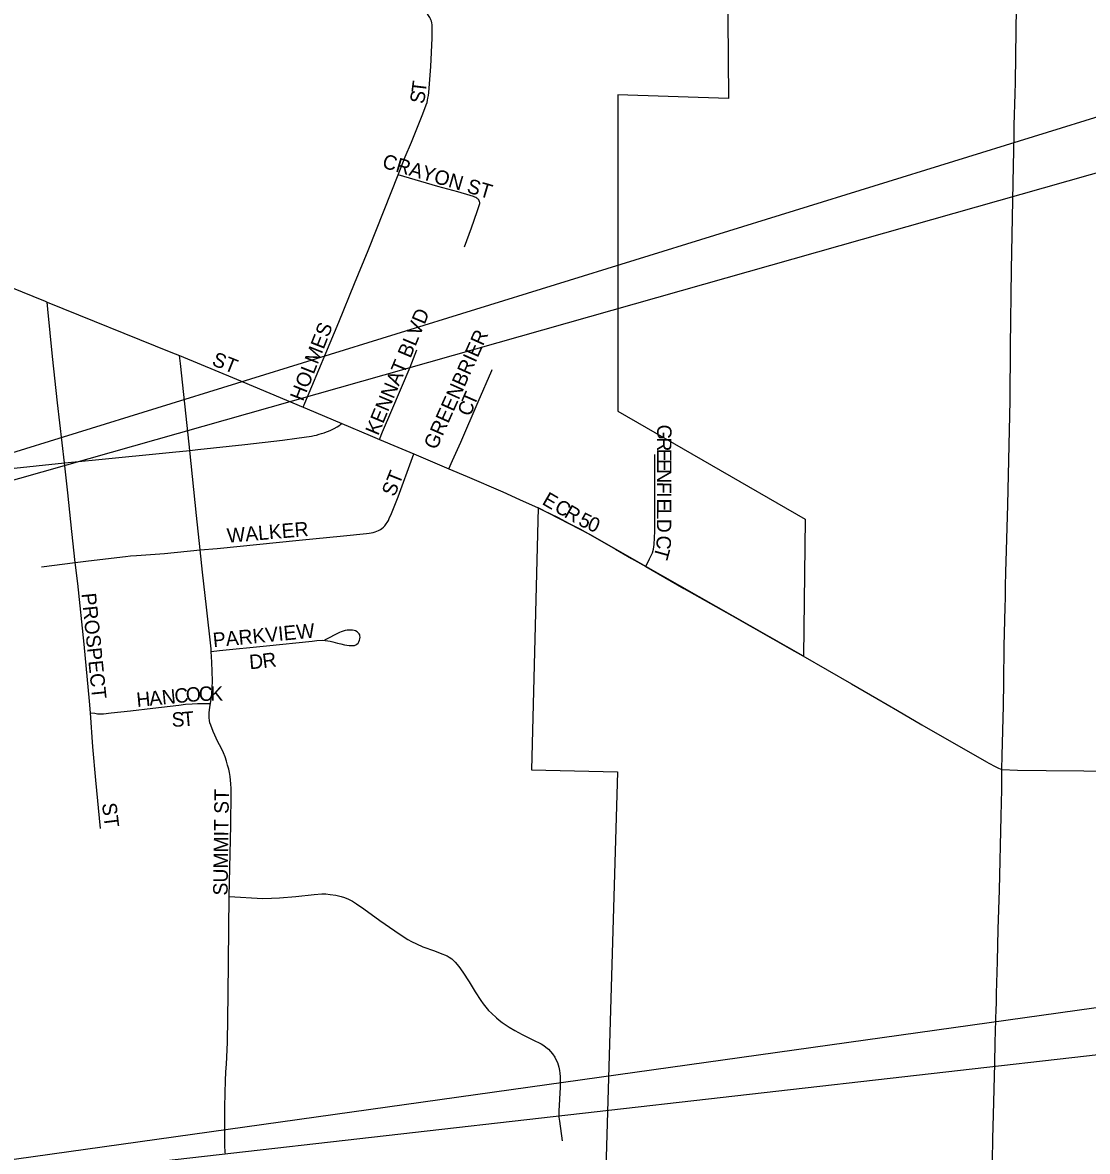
# Model space of a CAD drawing. Extents: x 1772825 to 1773716, y 1138558 to 1139032.
# Drawn here: x 1773367.01 to 1773380.95, y 1138861.97 to 1138876.75 of the extents above; entities that cross this region are included whole.
import ezdxf

# ---------------------------------------------------------------- set-up
doc = ezdxf.new("R2010")
doc.units = 0
for name, color, linetype in [('GM_X_City_Street', 7, 'Continuous'), ('GM_X_City_Street_Text', 7, 'Continuous'), ('GM_X_Corporation', 7, 'Continuous'), ('GM_X_County_Road', 7, 'Continuous'), ('SH_Text', 7, 'Continuous')]:
    doc.layers.add(name, color=color, linetype=linetype)

msp = doc.modelspace()

# ---------------------------------------------------------------- linework, layer by layer
at = {"layer": 'GM_X_City_Street'}
for points in [[(1773371.927, 1138874.754), (1773372.017, 1138874.99), (1773372.098, 1138875.182), (1773372.247, 1138875.551), (1773372.293, 1138875.669), (1773372.304, 1138875.7), (1773372.311, 1138875.732), (1773372.316, 1138875.756), (1773372.322, 1138875.791), (1773372.326, 1138875.83), (1773372.353, 1138876.171), (1773372.372, 1138876.544), (1773372.372, 1138876.663), (1773372.37, 1138876.695), (1773372.369, 1138876.719), (1773372.365, 1138876.742), (1773372.36, 1138876.765), (1773372.355, 1138876.781), (1773372.349, 1138876.797), (1773372.34, 1138876.814), (1773372.333, 1138876.827), (1773372.315, 1138876.852), (1773372.288, 1138876.878), (1773372.273, 1138876.891)], [(1773363.024, 1138874.82), (1773363.143, 1138874.774), (1773364.308, 1138874.309), (1773366.096, 1138873.588), (1773367.304, 1138873.099), (1773367.332, 1138873.088)], [(1773370.684, 1138871.711), (1773370.706, 1138871.762), (1773370.98, 1138872.42), (1773371.148, 1138872.825), (1773371.353, 1138873.332), (1773371.531, 1138873.764), (1773371.741, 1138874.292), (1773371.927, 1138874.754)], [(1773372.795, 1138873.809), (1773372.885, 1138874.06), (1773372.961, 1138874.273), (1773372.979, 1138874.326), (1773372.987, 1138874.351), (1773372.991, 1138874.366), (1773372.993, 1138874.378), (1773372.993, 1138874.39), (1773372.991, 1138874.401), (1773372.986, 1138874.413), (1773372.98, 1138874.424), (1773372.973, 1138874.433), (1773372.963, 1138874.441), (1773372.954, 1138874.448), (1773372.941, 1138874.457), (1773372.93, 1138874.462), (1773372.91, 1138874.471), (1773372.87, 1138874.484), (1773372.705, 1138874.53), (1773372.445, 1138874.6), (1773371.927, 1138874.754)], [(1773367.558, 1138870.982), (1773367.468, 1138871.768), (1773367.403, 1138872.375), (1773367.341, 1138872.995), (1773367.332, 1138873.088)], [(1773367.332, 1138873.088), (1773368.951, 1138872.433), (1773369.064, 1138872.386)], [(1773369.198, 1138871.146), (1773369.19, 1138871.225), (1773369.075, 1138872.283), (1773369.064, 1138872.386)], [(1773369.064, 1138872.386), (1773369.808, 1138872.076), (1773370.684, 1138871.711)], [(1773371.68, 1138871.29), (1773371.721, 1138871.387), (1773371.842, 1138871.674), (1773372.084, 1138872.236), (1773372.172, 1138872.462)], [(1773372.588, 1138870.902), (1773372.638, 1138871.015), (1773372.744, 1138871.254), (1773372.972, 1138871.78), (1773373.151, 1138872.192), (1773373.156, 1138872.204)], [(1773370.684, 1138871.711), (1773370.736, 1138871.689), (1773371.187, 1138871.497)], [(1773369.198, 1138871.146), (1773369.305, 1138871.157), (1773369.921, 1138871.223), (1773370.412, 1138871.281), (1773370.6, 1138871.305), (1773370.793, 1138871.332), (1773370.825, 1138871.339), (1773370.856, 1138871.346), (1773370.892, 1138871.356), (1773370.921, 1138871.365), (1773370.958, 1138871.377), (1773370.986, 1138871.387), (1773371.014, 1138871.398), (1773371.046, 1138871.412), (1773371.087, 1138871.432), (1773371.128, 1138871.453), (1773371.161, 1138871.475), (1773371.177, 1138871.487), (1773371.187, 1138871.497)], [(1773371.187, 1138871.497), (1773371.561, 1138871.34), (1773371.68, 1138871.29)], [(1773371.68, 1138871.29), (1773371.922, 1138871.188), (1773372.131, 1138871.099)], [(1773367.558, 1138870.982), (1773367.608, 1138870.988), (1773367.966, 1138871.023), (1773368.971, 1138871.124), (1773369.198, 1138871.146)], [(1773369.335, 1138869.842), (1773369.286, 1138870.293), (1773369.198, 1138871.146)], [(1773369.335, 1138869.842), (1773369.555, 1138869.863), (1773370.631, 1138869.972), (1773371.21, 1138870.028), (1773371.513, 1138870.059), (1773371.544, 1138870.064), (1773371.572, 1138870.068), (1773371.599, 1138870.072), (1773371.624, 1138870.078), (1773371.646, 1138870.087), (1773371.67, 1138870.097), (1773371.694, 1138870.111), (1773371.712, 1138870.124), (1773371.732, 1138870.141), (1773371.751, 1138870.16), (1773371.77, 1138870.182), (1773371.782, 1138870.203), (1773371.797, 1138870.226), (1773371.809, 1138870.254), (1773371.837, 1138870.318), (1773371.924, 1138870.538), (1773372.113, 1138871.051), (1773372.131, 1138871.099)], [(1773372.131, 1138871.099), (1773372.588, 1138870.902)], [(1773375.165, 1138869.624), (1773375.215, 1138869.726), (1773375.253, 1138869.805), (1773375.267, 1138869.852), (1773375.275, 1138869.913), (1773375.284, 1138870.086), (1773375.285, 1138870.422), (1773375.284, 1138870.757), (1773375.286, 1138871.092)], [(1773361.288, 1138870.314), (1773361.501, 1138870.338), (1773362.057, 1138870.395), (1773362.759, 1138870.468), (1773363.28, 1138870.524), (1773364.391, 1138870.645), (1773365.051, 1138870.715), (1773365.628, 1138870.775), (1773366.046, 1138870.821), (1773366.444, 1138870.864), (1773367.558, 1138870.982)], [(1773367.7, 1138869.679), (1773367.653, 1138870.084), (1773367.602, 1138870.589), (1773367.567, 1138870.904), (1773367.558, 1138870.982)], [(1773372.588, 1138870.902), (1773372.827, 1138870.802), (1773373.296, 1138870.601), (1773373.512, 1138870.504), (1773373.759, 1138870.392)], [(1773373.759, 1138870.392), (1773373.827, 1138870.36), (1773374.018, 1138870.265), (1773374.162, 1138870.19), (1773374.302, 1138870.117), (1773374.444, 1138870.039), (1773374.588, 1138869.959), (1773374.768, 1138869.853)], [(1773367.7, 1138869.679), (1773367.84, 1138869.697), (1773368.242, 1138869.744), (1773368.355, 1138869.758), (1773368.422, 1138869.764), (1773368.499, 1138869.769), (1773368.866, 1138869.797), (1773369.335, 1138869.842)], [(1773369.48, 1138868.513), (1773369.478, 1138868.546), (1773369.415, 1138869.092), (1773369.366, 1138869.553), (1773369.335, 1138869.842)], [(1773367.257, 1138869.622), (1773367.7, 1138869.679)], [(1773367.9, 1138867.71), (1773367.888, 1138867.863), (1773367.816, 1138868.61), (1773367.732, 1138869.405), (1773367.7, 1138869.679)], [(1773369.48, 1138868.513), (1773369.586, 1138868.524), (1773370.201, 1138868.587), (1773370.8, 1138868.649), (1773370.859, 1138868.655), (1773370.935, 1138868.659), (1773370.971, 1138868.658), (1773371.004, 1138868.654), (1773371.034, 1138868.649), (1773371.07, 1138868.64), (1773371.131, 1138868.621), (1773371.175, 1138868.612), (1773371.222, 1138868.602), (1773371.286, 1138868.59), (1773371.31, 1138868.589), (1773371.333, 1138868.59), (1773371.354, 1138868.593), (1773371.37, 1138868.598), (1773371.386, 1138868.607), (1773371.401, 1138868.622), (1773371.411, 1138868.639), (1773371.42, 1138868.661), (1773371.425, 1138868.679), (1773371.428, 1138868.701), (1773371.426, 1138868.718), (1773371.422, 1138868.731), (1773371.414, 1138868.744), (1773371.404, 1138868.756), (1773371.388, 1138868.769), (1773371.368, 1138868.781), (1773371.349, 1138868.788), (1773371.33, 1138868.793), (1773371.305, 1138868.794), (1773371.282, 1138868.793), (1773371.26, 1138868.791), (1773371.232, 1138868.786), (1773371.207, 1138868.779), (1773371.179, 1138868.77), (1773371.157, 1138868.761), (1773370.96, 1138868.663)], [(1773369.469, 1138867.831), (1773369.475, 1138867.864), (1773369.484, 1138867.909), (1773369.489, 1138867.965), (1773369.492, 1138868.033), (1773369.495, 1138868.128), (1773369.488, 1138868.372), (1773369.48, 1138868.513)], [(1773367.9, 1138867.71), (1773367.956, 1138867.703), (1773367.992, 1138867.698), (1773368.03, 1138867.696), (1773368.068, 1138867.698), (1773368.171, 1138867.709), (1773368.421, 1138867.737), (1773368.714, 1138867.772), (1773369.053, 1138867.812), (1773369.142, 1138867.821), (1773369.229, 1138867.828), (1773369.298, 1138867.831), (1773369.361, 1138867.831), (1773369.469, 1138867.831)], [(1773369.715, 1138865.303), (1773369.734, 1138866.238), (1773369.736, 1138866.387), (1773369.739, 1138866.511), (1773369.741, 1138866.647), (1773369.739, 1138866.72), (1773369.736, 1138866.781), (1773369.732, 1138866.828), (1773369.726, 1138866.878), (1773369.717, 1138866.927), (1773369.708, 1138866.972), (1773369.694, 1138867.024), (1773369.678, 1138867.077), (1773369.66, 1138867.133), (1773369.638, 1138867.188), (1773369.607, 1138867.251), (1773369.566, 1138867.329), (1773369.505, 1138867.464), (1773369.472, 1138867.549), (1773369.462, 1138867.577), (1773369.456, 1138867.61), (1773369.452, 1138867.646), (1773369.451, 1138867.679), (1773369.452, 1138867.709), (1773369.461, 1138867.785), (1773369.469, 1138867.831)], [(1773368.029, 1138866.197), (1773367.967, 1138866.827), (1773367.93, 1138867.266), (1773367.9, 1138867.71)], [(1773369.663, 1138861.946), (1773369.66, 1138861.985), (1773369.658, 1138862.02), (1773369.656, 1138862.109), (1773369.659, 1138862.541), (1773369.661, 1138862.735), (1773369.664, 1138862.89), (1773369.671, 1138863.008), (1773369.677, 1138863.11), (1773369.694, 1138863.395), (1773369.699, 1138864.026), (1773369.715, 1138865.303)], [(1773369.715, 1138865.303), (1773370.156, 1138865.28), (1773370.266, 1138865.282), (1773370.373, 1138865.287), (1773370.588, 1138865.305), (1773370.827, 1138865.331), (1773370.926, 1138865.338), (1773370.978, 1138865.338), (1773371.037, 1138865.333), (1773371.11, 1138865.321), (1773371.179, 1138865.305), (1773371.223, 1138865.292), (1773371.274, 1138865.272), (1773371.327, 1138865.244), (1773371.38, 1138865.211), (1773371.477, 1138865.144), (1773371.686, 1138864.991), (1773371.881, 1138864.856), (1773372.003, 1138864.772), (1773372.052, 1138864.741), (1773372.1, 1138864.715), (1773372.167, 1138864.683), (1773372.25, 1138864.647), (1773372.401, 1138864.593), (1773372.477, 1138864.565), (1773372.566, 1138864.527), (1773372.595, 1138864.511), (1773372.626, 1138864.489), (1773372.673, 1138864.445), (1773372.72, 1138864.387), (1773372.773, 1138864.315), (1773372.854, 1138864.187), (1773372.932, 1138864.055), (1773373.007, 1138863.942), (1773373.038, 1138863.899), (1773373.074, 1138863.855), (1773373.11, 1138863.813), (1773373.148, 1138863.776), (1773373.211, 1138863.715), (1773373.248, 1138863.684), (1773373.288, 1138863.654), (1773373.378, 1138863.593), (1773373.451, 1138863.55), (1773373.549, 1138863.498), (1773373.62, 1138863.463), (1773373.688, 1138863.429), (1773373.798, 1138863.374), (1773373.831, 1138863.355), (1773373.86, 1138863.332), (1773373.892, 1138863.304), (1773373.92, 1138863.276), (1773373.946, 1138863.243), (1773373.974, 1138863.202), (1773373.993, 1138863.162), (1773374.01, 1138863.131), (1773374.02, 1138863.101), (1773374.028, 1138863.069), (1773374.036, 1138863.028), (1773374.041, 1138862.99), (1773374.045, 1138862.942), (1773374.046, 1138862.891), (1773374.046, 1138862.805), (1773374.038, 1138862.654), (1773374.032, 1138862.564), (1773374.027, 1138862.508), (1773374.027, 1138862.457), (1773374.028, 1138862.417), (1773374.035, 1138862.363), (1773374.073, 1138862.106)]]:
    msp.add_lwpolyline(points, dxfattribs=at)
at = {"layer": 'GM_X_Corporation'}
msp.add_lwpolyline([(1773376.238, 1138877.332), (1773376.247, 1138875.752), (1773374.801, 1138875.8), (1773374.799, 1138871.661), (1773377.252, 1138870.245), (1773377.231, 1138868.451), (1773375.165, 1138869.624), (1773374.444, 1138870.039), (1773373.759, 1138870.392), (1773373.672, 1138866.964), (1773374.797, 1138866.935), (1773374.501, 1138856.843)], dxfattribs=at)
at = {"layer": 'GM_X_County_Road'}
for points in [[(1773379.999, 1138875.815), (1773380.003, 1138875.964), (1773380.014, 1138876.648), (1773380.035, 1138878.065), (1773380.049, 1138878.848), (1773380.051, 1138879.096), (1773380.053, 1138879.295), (1773380.057, 1138879.554), (1773380.062, 1138879.716), (1773380.069, 1138879.977), (1773380.073, 1138880.163), (1773380.074, 1138880.238), (1773380.078, 1138880.623), (1773380.084, 1138880.996), (1773380.088, 1138881.393), (1773380.089, 1138881.567), (1773380.091, 1138881.853), (1773380.097, 1138882.761), (1773380.11, 1138883.351)], [(1773379.986, 1138875.268), (1773379.989, 1138875.405), (1773379.999, 1138875.815)], [(1773379.876, 1138869.366), (1773379.88, 1138869.55), (1773379.889, 1138869.836), (1773379.905, 1138870.432), (1773379.936, 1138871.8), (1773379.939, 1138872.509), (1773379.951, 1138873.516), (1773379.977, 1138874.871), (1773379.986, 1138875.268)], [(1773374.768, 1138869.853), (1773374.978, 1138869.732), (1773375.165, 1138869.624)], [(1773375.165, 1138869.624), (1773375.666, 1138869.338), (1773376.293, 1138868.984), (1773377.114, 1138868.518), (1773377.223, 1138868.455)], [(1773379.87, 1138869.091), (1773379.873, 1138869.215), (1773379.876, 1138869.366)], [(1773379.828, 1138866.966), (1773379.83, 1138867.153), (1773379.846, 1138867.799), (1773379.852, 1138868.109), (1773379.858, 1138868.581), (1773379.87, 1138869.091)], [(1773377.223, 1138868.455), (1773377.857, 1138868.09), (1773378.191, 1138867.898), (1773378.459, 1138867.741), (1773378.781, 1138867.553), (1773379.627, 1138867.07), (1773379.657, 1138867.052), (1773379.739, 1138867.008), (1773379.781, 1138866.986), (1773379.828, 1138866.966)], [(1773379.704, 1138861.839), (1773379.708, 1138862.137), (1773379.717, 1138862.448), (1773379.735, 1138863.119), (1773379.741, 1138863.392), (1773379.753, 1138863.837), (1773379.755, 1138863.897), (1773379.758, 1138864.033), (1773379.768, 1138864.455), (1773379.78, 1138864.878), (1773379.795, 1138865.388), (1773379.816, 1138866.357), (1773379.825, 1138866.705), (1773379.828, 1138866.966)], [(1773379.828, 1138866.966), (1773380.03, 1138866.961), (1773380.408, 1138866.953), (1773380.9, 1138866.95), (1773381.907, 1138866.938), (1773382.541, 1138866.926), (1773382.802, 1138866.928), (1773383.038, 1138866.926), (1773383.585, 1138866.914), (1773384.045, 1138866.908), (1773384.542, 1138866.9), (1773384.716, 1138866.898), (1773384.803, 1138866.897), (1773385.051, 1138866.895), (1773385.275, 1138866.893), (1773385.523, 1138866.89), (1773385.772, 1138866.888), (1773386.169, 1138866.886), (1773386.246, 1138866.886)]]:
    msp.add_lwpolyline(points, dxfattribs=at)
at = {"layer": 'SH_Text'}
for points in [[(1773543.413, 1138925.808), (1773353.166, 1138866.864), (1773543.413, 1138920.862)], [(1773543.413, 1138886.636), (1773358.016, 1138860.614), (1773543.413, 1138881.69)]]:
    msp.add_lwpolyline(points, close=True, dxfattribs=at)

# ---------------------------------------------------------------- texts
at = {"layer": 'GM_X_City_Street_Text'}
for s, height, rotation, p in [('T', 0.189, 82.9359, (1773372.286, 1138875.817)), ('S', 0.189, 79.81, (1773372.261, 1138875.674)), ('CRAYON ST', 0.1894, 343.6519, (1773371.705, 1138874.851)), ('KENNAT BLVD', 0.18939, 67.3326, (1773371.663, 1138871.33)), ('HOLMES', 0.1894, 68.3858, (1773370.679, 1138871.779)), ('GREENBRIER', 0.1894, 65.8736, (1773372.425, 1138871.143)), ('ST', 0.1894, 338.1961, (1773369.476, 1138872.266)), ('T', 0.189, 66.5646, (1773372.923, 1138871.718)), ('C', 0.189, 68.8073, (1773372.87, 1138871.58)), ('G', 0.189, 269.8907, (1773375.315, 1138871.483)), ('R', 0.189, 269.8785, (1773375.314, 1138871.316)), ('E', 0.189, 269.8823, (1773375.314, 1138871.167)), ('ST', 0.1894, 68.1961, (1773371.879, 1138870.53)), ('E', 0.189, 269.8634, (1773375.314, 1138871.033)), ('N', 0.189, 269.8912, (1773375.313, 1138870.9)), ('E', 0.189, 329.9264, (1773373.797, 1138870.447)), ('F', 0.189, 269.8907, (1773375.313, 1138870.733)), ('C', 0.189, 329.9358, (1773373.956, 1138870.355)), ('E', 0.189, 269.8823, (1773375.313, 1138870.516)), ('I', 0.189, 269.8689, (1773375.313, 1138870.6)), ('R', 0.189, 329.9261, (1773374.085, 1138870.28)), ('5', 0.189, 333.9155, (1773374.271, 1138870.173)), ('L', 0.189, 269.8634, (1773375.312, 1138870.383)), ('WALKER', 0.1894, 4.8449, (1773369.693, 1138869.935)), ('0', 0.189, 337.1993, (1773374.387, 1138870.117)), ('D', 0.189, 269.8912, (1773375.312, 1138870.25)), ('C', 0.189, 267.1085, (1773375.312, 1138870.035)), ('T', 0.189, 254.5388, (1773375.306, 1138869.896)), ('PROSPECT', 0.1894, 275.7915, (1773367.781, 1138869.27)), ('PARKVIEW', 0.1894, 5.4775, (1773369.509, 1138868.568)), ('D', 0.189, 4.397, (1773369.983, 1138868.28)), ('R', 0.189, 7.711, (1773370.161, 1138868.294)), ('H', 0.189, 5.5605, (1773368.509, 1138867.785)), ('A', 0.189, 5.5849, (1773368.675, 1138867.801)), ('N', 0.189, 5.5605, (1773368.841, 1138867.817)), ('C', 0.189, 5.5776, (1773369.007, 1138867.834)), ('O', 0.189, 5.2756, (1773369.156, 1138867.848)), ('C', 0.189, 1.9431, (1773369.319, 1138867.863)), ('K', 0.189, 0.0874, (1773369.467, 1138867.868)), ('S', 0.189, 1.9674, (1773368.964, 1138867.526)), ('T', 0.189, 4.8943, (1773369.108, 1138867.531)), ('SUMMIT ST', 0.1894, 89.2528, (1773369.693, 1138865.317)), ('ST', 0.1894, 277.12, (1773368.048, 1138866.521))]:
    msp.add_text(s, height=height, rotation=rotation, dxfattribs=at).set_placement(p)

doc.saveas('drawing.dxf')
